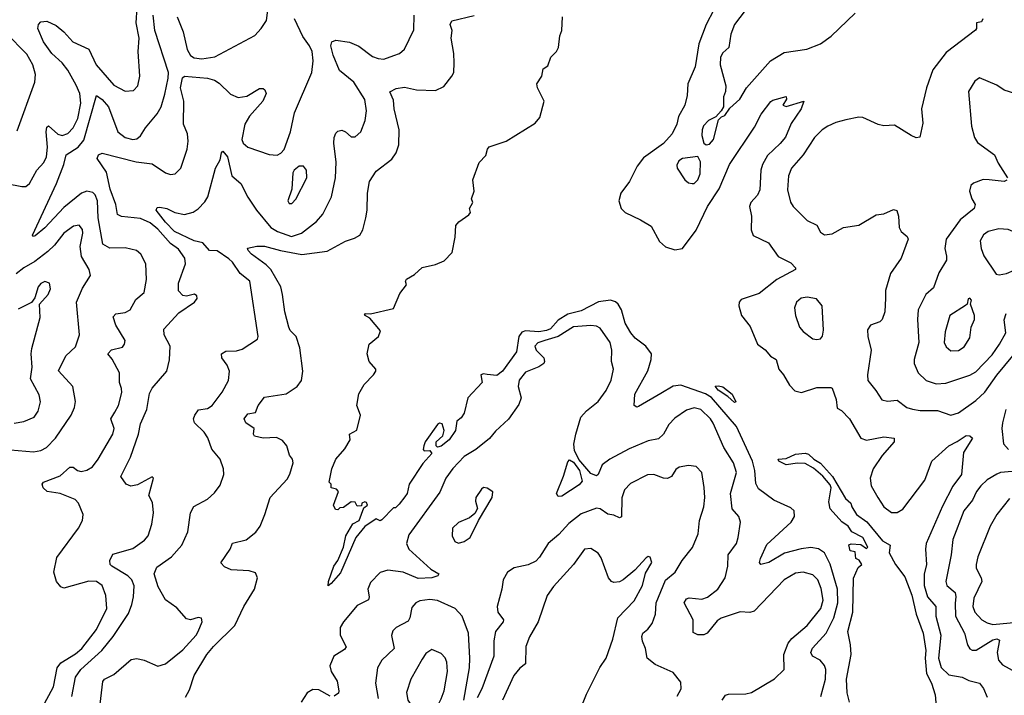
# Model space of a CAD drawing. Extents: x 1468344 to 1613994, y 525695 to 643861.
# Tile 386 of 427: x 1584754 to 1589894, y 600481 to 604011. Entities that reach past the tile are written whole.
import ezdxf

# ---------------------------------------------------------------- set-up
doc = ezdxf.new("R2010")
doc.units = 0

msp = doc.modelspace()

# ---------------------------------------------------------------- linework, layer by layer
at = {"layer": '0CON10XD'}
for points in [[(1584685, 603155.7), (1584765, 603139.2), (1584785, 603140), (1584804.2, 603155), (1584843.1, 603225), (1584879.5, 603265), (1584893.8, 603295), (1584899.4, 603345), (1584891.2, 603425), (1584895, 603450), (1584905, 603455.8), (1584952.3, 603412.3), (1584975, 603405.4), (1585005, 603416.7), (1585032.2, 603445), (1585056.5, 603495), (1585072.2, 603575), (1585067.1, 603625), (1585049.3, 603669.3), (1585005, 603746.9), (1584974.7, 603785), (1584921.8, 603835), (1584877.2, 603895), (1584848.9, 603965), (1584852, 603985), (1584865, 603998.8), (1584895, 604002.5), (1584945, 603980.4), (1584985, 603948.2), (1585031.5, 603895), (1585115, 603856.9), (1585152.7, 603775), (1585245, 603669.5), (1585305, 603637.1), (1585348.3, 603641.7), (1585370.8, 603665), (1585380.5, 603715), (1585372.3, 603845), (1585377.5, 603915), (1585362.1, 603995), (1585366.5, 604075)], [(1585575.8, 604025.8), (1585607.6, 603947.6), (1585627.4, 603855), (1585645, 603824), (1585665, 603811.8), (1585704, 603806), (1585772.9, 603817.1), (1585981.7, 603928.3), (1586015, 603964), (1586042.9, 604007.1), (1586050.4, 604075)], [(1588569.4, 604095), (1588486.5, 603985), (1588466.2, 603935), (1588456, 603865), (1588425, 603838), (1588412.9, 603815), (1588410.8, 603775), (1588440, 603665), (1588438, 603635), (1588428.3, 603608.3), (1588427.5, 603555), (1588416.2, 603533.8), (1588387.5, 603502.5), (1588350, 603485), (1588324.5, 603455.5), (1588317.5, 603435), (1588315.8, 603405), (1588326.2, 603366.2), (1588337, 603357), (1588355, 603361.2), (1588375.7, 603385), (1588402.5, 603487.5), (1588417, 603503), (1588435, 603510), (1588462, 603548), (1588514, 603595), (1588548, 603655), (1588674.3, 603795.7), (1588745, 603838.9), (1588862.8, 603857.2), (1588935, 603884.7), (1588991.1, 603925), (1589115, 604044.7)], [(1584870.8, 600415), (1584930.8, 600525), (1584948.9, 600625), (1584968.8, 600651.2), (1585045, 600696.9), (1585078.8, 600725), (1585154.6, 600825), (1585208.2, 600935), (1585203.1, 601003.1), (1585184.4, 601055), (1585155, 601076.4), (1585115, 601077.5), (1584985, 601040), (1584967.9, 601047.9), (1584945.6, 601075), (1584932.2, 601125), (1584948.3, 601201.7), (1585061.2, 601355), (1585080.9, 601395), (1585084.4, 601425), (1585060.6, 601485), (1585043.8, 601503.8), (1584965, 601534.5), (1584896.7, 601545), (1584875.8, 601565), (1584871.2, 601585), (1584877.5, 601595), (1584965, 601627.3), (1585015, 601673.3), (1585032.8, 601672.8), (1585055.4, 601655.4), (1585075, 601650.8), (1585105, 601656.9), (1585133.5, 601675), (1585163.8, 601715), (1585240.8, 601845), (1585247.7, 601875), (1585230, 601925), (1585250.1, 601959.9), (1585268.9, 601995), (1585286.3, 602063.7), (1585285.5, 602084.5), (1585274.4, 602115.6), (1585274.5, 602165), (1585237.4, 602237.4), (1585213.8, 602265), (1585233.4, 602286.6), (1585290.5, 602299.5), (1585301.2, 602315), (1585304, 602335), (1585255.4, 602415), (1585241.7, 602458.3), (1585255.5, 602474.5), (1585305, 602480.8), (1585331.4, 602495), (1585360.3, 602549.7), (1585404.5, 602585.5), (1585416.3, 602653.7), (1585411.9, 602735), (1585385.4, 602785.4), (1585363.3, 602805), (1585305, 602818.1), (1585225, 602817.1), (1585187.5, 602837.5), (1585163.9, 602975), (1585159.3, 603065), (1585148, 603095), (1585135, 603108.8), (1585105, 603115.3), (1585076.9, 603105), (1584985, 603030), (1584885, 602923.8), (1584835, 602881.9), (1584825, 602878.8), (1584820.8, 602885), (1584946.7, 603155), (1584984.8, 603255), (1584996.1, 603305), (1585059.6, 603345), (1585088, 603382), (1585154.6, 603615.4), (1585185, 603593.3), (1585217.1, 603555), (1585266.9, 603425), (1585305, 603395.6), (1585345, 603384.4), (1585365, 603389.2), (1585385, 603404), (1585410.6, 603445), (1585471.3, 603518.7), (1585491.8, 603555), (1585512.3, 603622.3), (1585529.7, 603705), (1585530.5, 603735), (1585459.8, 603955), (1585450, 604035)], [(1585619.3, 600470.7), (1585639.7, 600510.3), (1585665.2, 600584.8), (1585730.4, 600695), (1585765, 600736.7), (1585877.1, 600845), (1585923.8, 600945), (1585979.5, 601035), (1585995.5, 601095), (1585985, 601121.4), (1585952.2, 601132.2), (1585857.3, 601137.3), (1585822.7, 601152.7), (1585803.9, 601173.9), (1585853.1, 601245), (1585865, 601276.2), (1585936.9, 601293.1), (1585986.3, 601333.7), (1586008.6, 601365), (1586034.3, 601425), (1586060.8, 601515), (1586149.7, 601610.3), (1586164.3, 601635.7), (1586180.8, 601695), (1586178, 601715), (1586162.9, 601735), (1586148.1, 601785), (1586125, 601812.5), (1586095, 601828.1), (1586025, 601824.4), (1585980, 601835), (1585974, 601845), (1585978, 601875), (1585934.4, 601904.4), (1585925.8, 601925), (1585945, 601951.4), (1585985, 601958.8), (1585998.9, 601995), (1586031.3, 602038.7), (1586145, 602055.8), (1586202, 602095), (1586224.5, 602125.5), (1586231.8, 602175), (1586216.7, 602296.7), (1586197.3, 602355), (1586166.5, 602386.5), (1586158.2, 602405), (1586138.2, 602485), (1586126.2, 602575), (1586116.7, 602615), (1586065.4, 602705.4), (1586040.4, 602730.4), (1585964.5, 602785), (1585946, 602805), (1585942.7, 602817.3), (1585992.3, 602827.7), (1586032.4, 602827.6), (1586115, 602804.1), (1586226.5, 602783.5), (1586358.5, 602801.5), (1586455, 602854.5), (1586500.9, 602869.1), (1586528.8, 602885), (1586545, 602912.5), (1586560.8, 602975), (1586567.5, 603015), (1586569.2, 603105), (1586580.8, 603165), (1586615, 603218.8), (1586697.4, 603282.6), (1586719.4, 603315), (1586733.8, 603356.2), (1586734.6, 603435), (1586708.2, 603545), (1586705, 603591.2), (1586686.2, 603633.8), (1586719.2, 603650.8), (1586762.1, 603657.9), (1586825, 603643.6), (1586925, 603640.6), (1586967.8, 603662.2), (1587010.8, 603715), (1587020.8, 603735), (1587021.9, 603785), (1587020.5, 603835), (1587005.8, 603915), (1587011.2, 603955), (1587000.8, 603985), (1587010, 604005), (1587127.3, 604032.7)], [(1586172.7, 602877.3), (1586225.6, 602895), (1586303.7, 602956.4), (1586335.8, 602994.2), (1586380.9, 603085), (1586402.2, 603185), (1586406.7, 603266.7), (1586393.1, 603365), (1586395.6, 603395), (1586405, 603418.8), (1586415, 603428.6), (1586435, 603433.1), (1586455, 603424.4), (1586485, 603399.1), (1586505, 603399.6), (1586534.5, 603425), (1586557.3, 603485), (1586563.8, 603535), (1586555, 603594), (1586497.7, 603685), (1586422.9, 603745), (1586390.9, 603825), (1586378.8, 603875), (1586383.3, 603895), (1586405, 603903.3), (1586475, 603893.8), (1586525, 603872.3), (1586595, 603819.3), (1586625, 603807.3), (1586655, 603805.4), (1586707.1, 603822.9), (1586736.2, 603835), (1586763.4, 603856.6), (1586812.2, 603957.8), (1586813.8, 604035)], [(1588936.1, 600475), (1588961.4, 600565), (1588961.8, 600615), (1588956.1, 600636.1), (1588933.3, 600665), (1588892.2, 600685), (1588884.7, 600705), (1588893.4, 600726.5), (1588963.7, 600805), (1589004.6, 600885.4), (1589025.8, 600965), (1589022.8, 601035), (1588985, 601166.4), (1588955, 601226.2), (1588925, 601246.8), (1588885, 601252.5), (1588833, 601247), (1588747, 601223), (1588665, 601175.7), (1588622.5, 601165), (1588616.7, 601175), (1588621.1, 601195), (1588655, 601269.2), (1588780.8, 601385), (1588798.5, 601415), (1588797.1, 601445), (1588780.2, 601460.2), (1588691.2, 601501.2), (1588610.5, 601560.5), (1588597.2, 601587.2), (1588591.2, 601655), (1588579.5, 601705), (1588496.8, 601885), (1588365, 602036.5), (1588335, 602056.1), (1588205, 602100.9), (1588165, 602095.4), (1588101.9, 602058.1), (1587985, 601989.2), (1587975, 601986.2), (1587961.2, 601995), (1587964.6, 602055), (1588034, 602176), (1588050.4, 602235), (1588052.2, 602265), (1588023.3, 602305), (1587966.4, 602346.4), (1587944.2, 602374.2), (1587915.2, 602425), (1587895, 602494.2), (1587878.8, 602525), (1587865, 602537.5), (1587837.5, 602545), (1587775, 602536), (1587685, 602488.9), (1587615, 602473.1), (1587565, 602440.2), (1587525, 602395.6), (1587505, 602386.2), (1587465, 602380), (1587395, 602385.5), (1587375, 602377.9), (1587360, 602355), (1587347.8, 602275), (1587274.1, 602175), (1587245, 602151.9), (1587195, 602156.6), (1587175, 602160), (1587161.2, 602155), (1587167.8, 602115), (1587094.2, 602035), (1587074.4, 601955), (1587058.9, 601931.1), (1587036, 601914), (1587029.4, 601865), (1586995.6, 601815), (1586955, 601782.9), (1586935, 601777.5), (1586927.5, 601785), (1586927.5, 601805), (1586963, 601837), (1586970, 601865), (1586959.5, 601899.5), (1586945, 601902), (1586934.5, 601895), (1586870, 601805), (1586863.1, 601785), (1586860, 601765), (1586865, 601757.5), (1586895, 601760), (1586906.2, 601745), (1586858.3, 601691.7), (1586786.7, 601585), (1586776, 601535), (1586765, 601517.5), (1586735, 601480), (1586715, 601460), (1586705, 601460), (1586645, 601397.5), (1586635, 601392.5), (1586615, 601402.5), (1586555, 601363.8), (1586508, 601305), (1586429.2, 601120.8), (1586379.2, 601065), (1586365, 601052.5), (1586366.2, 601075), (1586394.3, 601155), (1586414.3, 601185), (1586444.3, 601255), (1586456.9, 601315), (1586492.4, 601377.6), (1586525.8, 601394.2), (1586550, 601460), (1586568.8, 601475), (1586565, 601487.5), (1586555, 601492.5), (1586540, 601485), (1586538.3, 601471.7), (1586515, 601470), (1586505, 601490), (1586485, 601492.5), (1586445, 601462.5), (1586425, 601460), (1586415, 601450), (1586401.7, 601451.7), (1586392.5, 601475), (1586417.5, 601545), (1586408.3, 601558.3), (1586380, 601565), (1586380, 601585), (1586370, 601595), (1586384.2, 601665), (1586403.8, 601715), (1586451.7, 601768.3), (1586480, 601815), (1586476.2, 601845), (1586513.9, 601866.1), (1586532.5, 601945), (1586513.8, 601995), (1586525, 602056.7), (1586552.9, 602105), (1586601.2, 602155), (1586612.5, 602175), (1586612.5, 602185), (1586577.5, 602225), (1586567.5, 602265), (1586577.5, 602315), (1586627.5, 602355), (1586637.5, 602385), (1586581.7, 602451.7), (1586553.6, 602466.4), (1586560, 602475), (1586585, 602473.3), (1586705, 602502.5), (1586739.3, 602580.7), (1586772.5, 602625), (1586767.5, 602645), (1586772.5, 602655), (1586815, 602680), (1586855, 602716.7), (1586925, 602731.2), (1586969.7, 602750.3), (1587012.5, 602795), (1587026.7, 602875), (1587030, 602935), (1587046.1, 602953.9), (1587099.3, 602990.7), (1587107, 603003), (1587102.5, 603025), (1587120, 603055), (1587112.5, 603075), (1587126.7, 603115), (1587120, 603175), (1587153.3, 603265), (1587188.3, 603301.7), (1587196.7, 603335), (1587205, 603346.2), (1587293.6, 603376.4), (1587445, 603470), (1587469.5, 603500.5), (1587491.2, 603585), (1587456.7, 603655), (1587453.3, 603675), (1587480, 603715), (1587486.7, 603753.3), (1587510.7, 603769.3), (1587526.7, 603815), (1587555.8, 603844.2), (1587566.2, 603865), (1587574.2, 603925.8), (1587583.8, 603955), (1587588, 604025)], [(1588377, 604063), (1588338.1, 603985), (1588300.3, 603885), (1588281.2, 603765), (1588241.9, 603675), (1588239.4, 603615), (1588226.7, 603565), (1588194.2, 603505), (1588184.4, 603465), (1588160, 603415), (1588115, 603364.7), (1588010.6, 603289.4), (1587977.4, 603245), (1587936.8, 603165), (1587892.4, 603105), (1587882.4, 603065), (1587893.9, 603023.9), (1587915, 603004.1), (1587994.5, 602964.5), (1588051.2, 602931.2), (1588095, 602852.2), (1588125, 602823.3), (1588175, 602808.6), (1588215, 602815.6), (1588285, 602911.8), (1588345.4, 603034.6), (1588405, 603126.9), (1588459.2, 603255), (1588590.3, 603449.7), (1588625, 603516.7), (1588675, 603583.8), (1588685, 603591.2), (1588755, 603610), (1588756.7, 603595), (1588737.5, 603565), (1588755, 603556.7), (1588847.5, 603585), (1588833.3, 603545), (1588781.5, 603468.5), (1588752.7, 603397.3), (1588725, 603364), (1588658.7, 603301.3), (1588631.1, 603255), (1588623.3, 603225), (1588617.7, 603122.3), (1588605, 603094.4), (1588570.5, 603055), (1588563.6, 603035), (1588573.8, 602985), (1588572.1, 602912.1), (1588583.8, 602883.8), (1588663.8, 602845), (1588714.1, 602774.1), (1588780.3, 602740.3), (1588804, 602715), (1588803.8, 602705), (1588706.9, 602653.1), (1588615, 602580.8), (1588521.2, 602548.8), (1588510.6, 602535), (1588507.8, 602515), (1588522.2, 602465), (1588568.3, 602408.3), (1588605, 602316), (1588645, 602285.6), (1588673.4, 602253.4), (1588704, 602235), (1588716.7, 602185), (1588741.5, 602155), (1588772, 602102), (1588800.9, 602070.9), (1588835, 602062.2), (1588915, 602088.9), (1588989.5, 602089.5), (1588996, 602085), (1589015.8, 602025.8), (1589021.2, 601981.2), (1589045, 601968.8), (1589085.7, 601925), (1589145, 601824), (1589175, 601814.5), (1589265, 601830.9), (1589319.2, 601825), (1589318.5, 601805), (1589256.6, 601733.4), (1589209.2, 601665), (1589194.6, 601615.4), (1589199.2, 601575), (1589233.4, 601515), (1589266.2, 601465), (1589305.3, 601435.3), (1589335, 601435.4), (1589365, 601453.1), (1589478.7, 601605), (1589516.1, 601705), (1589605, 601783.9), (1589647.7, 601807.7), (1589695, 601838), (1589715, 601837.5), (1589728.8, 601825), (1589681.2, 601748.8), (1589670, 601635), (1589625, 601573.1), (1589571.5, 601468.5), (1589487, 601275), (1589482.8, 601245), (1589487.5, 601165), (1589476.2, 601113.8), (1589475.2, 601055), (1589493.4, 600995), (1589537.1, 600945), (1589537.2, 600895), (1589562.5, 600795), (1589551.3, 600675), (1589565, 600625.6), (1589605, 600588.8), (1589675, 600575.6), (1589708.7, 600558.7), (1589764.5, 600544.5), (1589785, 600516), (1589805, 600470.8)], [(1585025.2, 600474.8), (1585044.6, 600575), (1585073.2, 600615), (1585182.7, 600715), (1585241.4, 600788.6), (1585322, 600908), (1585340, 600955), (1585347.5, 600995), (1585352.1, 601052.1), (1585339.6, 601085), (1585317.9, 601105), (1585235.4, 601155), (1585226, 601165), (1585224, 601185), (1585240.9, 601219.1), (1585345, 601248.8), (1585405, 601292), (1585424.3, 601315), (1585443.1, 601375), (1585452.7, 601435), (1585447.9, 601487.9), (1585428, 601525), (1585452.5, 601615), (1585445, 601622.5), (1585369.3, 601580.7), (1585334.4, 601574.4), (1585308.8, 601585), (1585282.5, 601625), (1585331.5, 601725), (1585374.7, 601845), (1585385, 601900), (1585416.8, 601975), (1585432, 602058), (1585445.8, 602085), (1585522.5, 602175), (1585536.6, 602233.4), (1585540, 602305), (1585507.5, 602365), (1585506.9, 602393.1), (1585585, 602480), (1585666.7, 602535), (1585680, 602555), (1585678.3, 602568.3), (1585666.1, 602576.1), (1585625, 602566), (1585605, 602570), (1585583.1, 602595), (1585582.5, 602635), (1585619.5, 602735), (1585615.5, 602765), (1585582.6, 602812.6), (1585541.8, 602841.8), (1585475, 602915.7), (1585435, 602949.8), (1585385, 602972.4), (1585285, 602982.7), (1585265, 602992.9), (1585255.9, 603045), (1585226.5, 603125), (1585207.7, 603215), (1585158.9, 603285), (1585164.6, 603305.4), (1585185, 603313.3), (1585361.6, 603268.4), (1585445, 603257.1), (1585515, 603210.6), (1585541.9, 603201.9), (1585565, 603206), (1585595.7, 603235), (1585628.5, 603335), (1585633.7, 603376.3), (1585629.6, 603415), (1585608.9, 603465), (1585611, 603585), (1585593.2, 603655), (1585603.8, 603706.2), (1585615, 603716.2), (1585735, 603705.9), (1585770, 603695), (1585795, 603679.1), (1585855, 603622.5), (1585895, 603604.2), (1585939.3, 603610.7), (1586005, 603650.8), (1586025, 603650.8), (1586034.4, 603644.4), (1586040.5, 603625), (1586023.8, 603585), (1585953.1, 603506.9), (1585928.9, 603465), (1585914.1, 603385), (1585921.1, 603365), (1585945.4, 603345.4), (1586055.7, 603305.7), (1586097.3, 603302.7), (1586117.3, 603312.7), (1586135, 603332.5), (1586166.9, 603425), (1586188.5, 603525), (1586278.7, 603735), (1586285.3, 603795.3), (1586280.4, 603845), (1586266.7, 603875), (1586232.3, 603922.3), (1586188.1, 604015)], [(1589782.5, 604015), (1589775, 604000), (1589750, 603995), (1589750, 603965), (1589743.2, 603956.8), (1589591.1, 603838.9), (1589521.7, 603748.3), (1589487.8, 603655), (1589461.8, 603545), (1589469.2, 603470.8), (1589453, 603397), (1589435, 603393.8), (1589407.5, 603405), (1589320.3, 603460.3), (1589265, 603456.7), (1589235, 603462.9), (1589155, 603500), (1589135, 603501.3), (1589067.3, 603487.3), (1589015, 603474), (1588973.1, 603455), (1588943.5, 603435), (1588903.6, 603395), (1588844.8, 603305.2), (1588782.9, 603235), (1588767.9, 603195), (1588761.8, 603121.8), (1588777.6, 603057.6), (1588791.4, 603035), (1588865, 602962.2), (1588915, 602936.9), (1588935, 602900), (1588955, 602886.9), (1588995, 602891.9), (1589054.6, 602925.4), (1589135, 602937.8), (1589225, 602992), (1589265, 602996.2), (1589315, 603018.8), (1589333.9, 603013.9), (1589342, 602985), (1589346, 602925), (1589356, 602905), (1589387.9, 602877.9), (1589392, 602865), (1589356.7, 602765), (1589299.4, 602685), (1589274.6, 602595.4), (1589273.5, 602556.5), (1589270.6, 602485), (1589256.9, 602445), (1589245, 602433.1), (1589196, 602415), (1589180.3, 602389.7), (1589181.1, 602355), (1589200, 602285), (1589180, 602155), (1589182.2, 602125), (1589224, 602074), (1589254.6, 602024.6), (1589285, 602017.1), (1589335, 602022.7), (1589385, 601985.5), (1589415.3, 601975.3), (1589455, 601969.3), (1589545, 601969.3), (1589614.5, 601944.5), (1589655, 601957.5), (1589745, 602020.9), (1589792.2, 602065), (1589855, 602153.4), (1590055, 602396)], [(1584740.5, 603429.5), (1584832.7, 603685), (1584836.5, 603725), (1584821.8, 603775), (1584791.3, 603831.3), (1584681.7, 603941.7)], [(1589977.2, 603617.2), (1589893.4, 603643.4), (1589855, 603669.2), (1589765, 603706.7), (1589741.2, 603688.8), (1589708, 603635), (1589722.9, 603455), (1589738.6, 603395), (1589755, 603369.2), (1589842.5, 603305), (1589861.7, 603261.7), (1589911.2, 603185)], [(1585170, 600405), (1585187.5, 600552.5), (1585196, 600565), (1585245, 600588.9), (1585335, 600668.1), (1585365, 600672.9), (1585404.3, 600664.3), (1585475, 600633.3), (1585515, 600646.2), (1585605, 600718.6), (1585674.3, 600795), (1585685.6, 600815), (1585705.7, 600865), (1585703.8, 600883.8), (1585685, 600887.1), (1585645, 600876), (1585625, 600881.2), (1585575, 600938.8), (1585515, 600979.2), (1585477, 601047), (1585455.3, 601115), (1585470.2, 601149.8), (1585546.2, 601203.8), (1585600, 601265), (1585630.9, 601335), (1585645.9, 601434.1), (1585663.1, 601466.9), (1585733.8, 601506.2), (1585771.7, 601538.3), (1585800.7, 601579.3), (1585819.4, 601635), (1585818.1, 601665), (1585801.1, 601715), (1585757.2, 601767.2), (1585735.6, 601825.6), (1585717.1, 601855), (1585666.9, 601905), (1585661.4, 601925), (1585667.5, 601945), (1585687.5, 601972.5), (1585735, 601980), (1585758.2, 601995), (1585811.1, 602065), (1585843.1, 602125), (1585848.9, 602175), (1585837.5, 602205), (1585809.4, 602245), (1585807.5, 602265), (1585830.8, 602279.2), (1585885, 602280), (1585915, 602289.2), (1585995, 602342.5), (1585999.4, 602355), (1585955.8, 602645), (1585905.3, 602685.3), (1585865, 602744.5), (1585845, 602762.1), (1585785, 602803.3), (1585745, 602804.6), (1585710.4, 602845), (1585665, 602855.2), (1585561.9, 602905), (1585515, 602952.2), (1585467.1, 603015), (1585470.9, 603029.1), (1585485, 603031.8), (1585522.5, 603025), (1585564, 603004), (1585615, 602992.9), (1585660, 603005), (1585685, 603022.2), (1585720.5, 603059.5), (1585735.5, 603085), (1585776.9, 603235), (1585800.8, 603279.2), (1585806.7, 603315), (1585815, 603324.4), (1585838.4, 603295), (1585861.8, 603195), (1585907.7, 603155), (1585944.3, 603084.3), (1585990, 603015), (1586065.5, 602925), (1586099.4, 602905), (1586172.7, 602877.3)], [(1588265, 603154.2), (1588275, 603155.8), (1588295, 603174), (1588306.9, 603205), (1588307.5, 603267.5), (1588295, 603296.7), (1588215, 603285.7), (1588195, 603273.3), (1588185, 603250), (1588186.7, 603235), (1588226.2, 603175), (1588245, 603158), (1588265, 603154.2)], [(1586175, 603050), (1586195, 603072.5), (1586253.1, 603185), (1586251.4, 603225), (1586235, 603246.2), (1586212.5, 603245), (1586186.7, 603225), (1586179.5, 603210.5), (1586174.2, 603125), (1586154.3, 603065), (1586161.2, 603051.2), (1586175, 603050)], [(1589907.7, 603172.3), (1589894, 603166), (1589815, 603174.4), (1589783.8, 603176.2), (1589733.2, 603156.8), (1589720, 603145), (1589712.9, 603115), (1589724.3, 603075), (1589741.4, 603045), (1589737.1, 603025), (1589663.3, 602965), (1589590, 602865), (1589583.5, 602815), (1589593.1, 602775), (1589591.9, 602755), (1589552.1, 602687.9), (1589525, 602610), (1589484.7, 602575.2), (1589445.4, 602495), (1589440.8, 602445), (1589448.2, 602325), (1589424.5, 602235.5), (1589424.4, 602215), (1589445.3, 602165.3), (1589485.8, 602125), (1589538.5, 602108.5), (1589588.8, 602111.2), (1589715, 602152.8), (1589745, 602170.4), (1589830.3, 602259.7), (1589870, 602315), (1589902.5, 602375), (1589893.1, 602443.1), (1589904.5, 602475)], [(1584705, 601763.8), (1584825, 601752.2), (1584865, 601760.4), (1584894.3, 601775), (1584941.5, 601825), (1585023.3, 601945), (1585040, 601985), (1585045.8, 602015.8), (1585031.1, 602095), (1584956.4, 602176.4), (1584994.5, 602255), (1585045, 602301.9), (1585065.5, 602365), (1585050.7, 602535), (1585081.4, 602608.6), (1585124.3, 602675), (1585116.9, 602705), (1585076.6, 602773.4), (1585068.7, 602825), (1585083.2, 602895), (1585080.9, 602915), (1585065, 602937.1), (1585035, 602931.8), (1584984.8, 602895.2), (1584935, 602833.1), (1584899.9, 602800.1), (1584832.8, 602747.3), (1584775, 602714.2), (1584735, 602683.1)], [(1589868, 602678), (1589905, 602684.5), (1589945, 602702.9), (1589969.6, 602730.4), (1589986.5, 602785), (1589982.9, 602865), (1589959.2, 602895), (1589915, 602915.4), (1589865, 602918.7), (1589810, 602905), (1589785, 602886.7), (1589768.5, 602855), (1589773.6, 602815), (1589787.4, 602777.4), (1589851.9, 602681.9), (1589868, 602678)], [(1584725, 601902.5), (1584775, 601911.9), (1584828.8, 601935), (1584850.8, 601965), (1584862.9, 602015), (1584855, 602050), (1584810.9, 602135), (1584819.1, 602195), (1584813.3, 602265), (1584817.1, 602292.9), (1584860, 602455), (1584857.5, 602525), (1584903.1, 602575), (1584914.5, 602605), (1584908.6, 602635), (1584885, 602642.2), (1584865, 602632.2), (1584850, 602615), (1584832, 602558), (1584816.2, 602533.8), (1584745, 602498)], [(1588915, 602339.2), (1588935, 602344), (1588945, 602357.5), (1588951.2, 602388.8), (1588944.2, 602515), (1588913.2, 602553.2), (1588865, 602561.1), (1588833.7, 602556.3), (1588809.2, 602535), (1588799.4, 602505), (1588804.6, 602464.6), (1588825.7, 602405), (1588845, 602381.4), (1588895, 602344.2), (1588915, 602339.2)], [(1589615, 602280), (1589655, 602282.5), (1589685, 602301.9), (1589715, 602348.8), (1589721.9, 602405), (1589738.9, 602445), (1589738.9, 602465), (1589717.5, 602525), (1589723.3, 602545), (1589715, 602556), (1589705, 602552.5), (1589700, 602525), (1589692, 602518), (1589609.2, 602465), (1589585, 602380), (1589580.5, 602325), (1589591.3, 602301.3), (1589615, 602280)], [(1588142.7, 601895), (1588115, 601845.6), (1588089.2, 601820.8), (1588035, 601810), (1587935, 601769.6), (1587835.7, 601715), (1587795.6, 601685), (1587774.5, 601635.5), (1587765, 601627.1), (1587735, 601640), (1587672.7, 601712.7), (1587650.1, 601760.1), (1587647.5, 601792.5), (1587656.5, 601845), (1587684.2, 601935), (1587712.6, 601967.4), (1587774.6, 602015.4), (1587816.2, 602073.8), (1587842.4, 602127.6), (1587854.2, 602184.2), (1587843.3, 602225), (1587844.6, 602285), (1587837.1, 602325), (1587785, 602398.6), (1587765, 602408.9), (1587735, 602413.6), (1587645, 602406.6), (1587565.1, 602354.9), (1587495.2, 602335.2), (1587458.3, 602321.7), (1587443.8, 602305), (1587450.4, 602285), (1587490.9, 602245), (1587494.5, 602225), (1587489.5, 602215), (1587465, 602196.9), (1587395, 602169.2), (1587361.7, 602128.3), (1587356.2, 602095), (1587371.8, 602035), (1587359.5, 602000.5), (1587305, 601922.9), (1587238.1, 601861.9), (1587207.3, 601822.7), (1587135, 601765.5), (1587075, 601729.1), (1587014.8, 601665.2), (1586978.8, 601615), (1586948.1, 601541.9), (1586785, 601319.2), (1586773.5, 601275), (1586785.6, 601245), (1586900.5, 601140.5), (1586941.2, 601115), (1586936.7, 601105), (1586905, 601094.2), (1586835, 601092), (1586755, 601125.2), (1586675, 601134.7), (1586635, 601123.1), (1586585, 601070), (1586571.3, 601035), (1586578.2, 600995), (1586575, 600980), (1586515, 600950.5), (1586443.5, 600865), (1586426.4, 600835), (1586427.7, 600795), (1586457.8, 600735), (1586449.4, 600720.6), (1586394.4, 600685), (1586372.5, 600635), (1586380, 600605), (1586411.4, 600555), (1586420.6, 600505), (1586417.4, 600492.6), (1586395, 600477.1)], [(1588485, 602010), (1588451.6, 602041.6), (1588400, 602075), (1588384.3, 602095.7), (1588401.5, 602098.5), (1588425, 602092.7), (1588474.2, 602055), (1588492.5, 602015), (1588485, 602010)], [(1588420.5, 600455), (1588437.9, 600482.1), (1588455, 600487.7), (1588545, 600488.4), (1588575, 600495.4), (1588695, 600566.5), (1588744.4, 600615), (1588743.6, 600693.6), (1588766.1, 600753.9), (1588785, 600777.9), (1588865, 600845.5), (1588936.6, 600935), (1588948.1, 600978.1), (1588938.8, 601038.8), (1588920.8, 601085), (1588895, 601110), (1588845, 601124.7), (1588805, 601119.3), (1588745, 601083.6), (1588588.6, 600921.4), (1588565, 600913.3), (1588515, 600917.3), (1588415.9, 600884.1), (1588395, 600870.6), (1588343.6, 600806.4), (1588326.1, 600796.1), (1588295, 600796.7), (1588269.2, 600809.2), (1588269.5, 600875), (1588223.3, 600965), (1588235, 600984.3), (1588249.6, 600990.4), (1588315, 600983.2), (1588345, 600994.6), (1588398.5, 601035), (1588437.3, 601095), (1588451.6, 601155), (1588452.1, 601215), (1588495.4, 601275), (1588505.3, 601304.7), (1588516.7, 601385), (1588508.6, 601415), (1588473.8, 601455), (1588464.2, 601535), (1588496.5, 601645), (1588480.7, 601695), (1588429.3, 601775), (1588375, 601902.2), (1588360, 601925), (1588309.4, 601975), (1588275, 601982.5), (1588235, 601970), (1588175, 601928.5), (1588142.7, 601895)], [(1589902.8, 601975), (1589884.1, 601905), (1589881.6, 601875), (1589889.5, 601795), (1589915.6, 601765)], [(1587565, 601520), (1587556.2, 601535), (1587593.3, 601626.7), (1587615, 601701.2), (1587625, 601710.6), (1587645, 601698.6), (1587675.9, 601655.9), (1587690, 601600), (1587675, 601581.1), (1587585, 601521.4), (1587565, 601520)], [(1589085.8, 600445), (1589074.4, 600494.4), (1589070.6, 600565), (1589094.2, 600695), (1589092, 600745), (1589076.9, 600815), (1589103.6, 600915), (1589107, 601093), (1589131.7, 601148.3), (1589150, 601165), (1589136.4, 601186.4), (1589120, 601195), (1589115, 601230), (1589090, 601235), (1589083.3, 601266.7), (1589095, 601272.5), (1589145, 601268.8), (1589175, 601247.5), (1589182.5, 601255), (1589155.8, 601305), (1589097.5, 601335), (1589078.8, 601365), (1589046.9, 601386.9), (1588984.6, 601454.6), (1588977.8, 601492.2), (1588990.8, 601565), (1588985, 601580), (1588946.2, 601626.2), (1588897.3, 601667.3), (1588855, 601692.5), (1588815, 601694.5), (1588755, 601685.7), (1588717.5, 601705), (1588713.3, 601715), (1588755, 601717.5), (1588805, 601740), (1588855.5, 601745.5), (1588871.2, 601741.2), (1588899.2, 601715), (1588935, 601694.2), (1588997.8, 601625), (1589065, 601510), (1589093.3, 601485), (1589098.8, 601465), (1589123.3, 601425), (1589177, 601387), (1589258.5, 601288.5), (1589298.8, 601265), (1589292.9, 601225), (1589326, 601165), (1589375, 601100.8), (1589411.6, 601005), (1589434.7, 600905), (1589470.7, 600805), (1589484.1, 600715), (1589481.3, 600675), (1589488, 600595), (1589514.2, 600545), (1589533.9, 600483.9), (1589542.5, 600385)], [(1588186.7, 600476.7), (1588206.9, 600515), (1588205, 600548.8), (1588165, 600600), (1588071.7, 600641.7), (1588030, 600675), (1588021.9, 600725), (1588005, 600763.3), (1588001.8, 600788.2), (1588007.5, 600805), (1588033.8, 600826.2), (1588055, 600856), (1588073.1, 600905), (1588076.9, 600965), (1588125, 601083.3), (1588176.1, 601125), (1588212.1, 601185), (1588266.6, 601253.4), (1588295.5, 601325), (1588303.8, 601395), (1588326.2, 601465), (1588331.5, 601515), (1588327.4, 601567.4), (1588314.4, 601644.4), (1588285, 601676), (1588245, 601680.8), (1588197, 601673), (1588179.7, 601660.3), (1588156.6, 601623.4), (1588136.5, 601613.5), (1588115, 601615.5), (1588065, 601634.4), (1588032.3, 601632.3), (1587943, 601587), (1587912.2, 601555), (1587897, 601513), (1587895, 601413.3), (1587885, 601408), (1587855, 601421.9), (1587825, 601427.3), (1587785, 601455.3), (1587765, 601459.6), (1587685, 601429.6), (1587621.1, 601378.9), (1587568, 601322), (1587513.3, 601275), (1587467.7, 601202.3), (1587448.2, 601181.8), (1587407.9, 601162.1), (1587335, 601147.5), (1587300.6, 601125), (1587277.8, 601085), (1587271.5, 601035), (1587246.2, 600945), (1587250, 600915), (1587279.4, 600875), (1587278.1, 600865), (1587237.3, 600815), (1587229.2, 600765), (1587230, 600685), (1587166.2, 600515), (1587142.1, 600467.9)], [(1589935, 601650.9), (1589875.2, 601644.8), (1589855, 601637.1), (1589804, 601606), (1589771.2, 601575), (1589748.9, 601545), (1589728.9, 601501.1), (1589683.6, 601445), (1589624.8, 601295.2), (1589617.1, 601215), (1589588.2, 601075), (1589594.4, 601055), (1589637.6, 601017.6), (1589641.7, 600995), (1589637.4, 600962.6), (1589640.3, 600895), (1589686, 600805), (1589701.5, 600745), (1589715, 600724.3), (1589726.4, 600716.4), (1589746.8, 600716.8), (1589835, 600770), (1589856.2, 600776.2), (1589869.5, 600769.5), (1589856.5, 600705), (1589864.2, 600664.2), (1589885, 600640.4), (1589955, 600602.2)], [(1587045, 601276), (1587075, 601284.2), (1587106, 601305), (1587148.8, 601395), (1587221.2, 601515), (1587223.6, 601543.6), (1587195, 601563.3), (1587175, 601566.2), (1587165, 601558.8), (1587136, 601515), (1587134.2, 601495), (1587143.6, 601456.4), (1587129.5, 601430.5), (1587102, 601408), (1587045, 601383.8), (1587013.8, 601355), (1587012.5, 601315), (1587025, 601283.8), (1587045, 601276)], [(1589921.4, 601508.6), (1589855.3, 601425), (1589820.9, 601365), (1589756.9, 601205), (1589747.1, 601165), (1589747.3, 601145), (1589773.8, 601095), (1589776.2, 601075), (1589735, 600989.2), (1589730.3, 600945), (1589740.4, 600915), (1589777.5, 600875), (1589805, 600858.8), (1589835, 600851.1), (1590035, 600869.6)], [(1587680.5, 600405), (1587712.3, 600487.7), (1587783.1, 600626.9), (1587816, 600675), (1587850.5, 600775), (1587876.7, 600885), (1587962.5, 600975), (1588006.2, 601055), (1588020.9, 601119.1), (1588053.8, 601175), (1588045, 601202.5), (1588035, 601206.2), (1588025, 601200), (1587966.2, 601135), (1587905, 601084.4), (1587885, 601074.3), (1587855, 601070.8), (1587843.8, 601075), (1587827.5, 601095), (1587789.9, 601199.9), (1587774.1, 601224.1), (1587735, 601247.9), (1587702.5, 601245), (1587644.5, 601165), (1587540.6, 601049.4), (1587507.6, 601002.4), (1587461.5, 600865), (1587415, 600785.7), (1587395.5, 600735.5), (1587394.6, 600645.4), (1587365, 600622.1), (1587333.9, 600585), (1587275, 600456)], [(1587072.9, 600455), (1587101.6, 600625), (1587104.3, 600675.7), (1587097.6, 600805), (1587063.6, 600895), (1587026.9, 600935), (1586935, 600975.5), (1586895, 600981.5), (1586843.3, 600975), (1586821.2, 600965), (1586800.3, 600939.7), (1586790.6, 600885), (1586781.2, 600868.8), (1586718.8, 600835), (1586701.7, 600818.3), (1586695.8, 600794.2), (1586708.9, 600725), (1586644.4, 600665), (1586621.5, 600625), (1586610.9, 600545), (1586625.4, 600465)], [(1586845, 600390.9), (1586885, 600392.1), (1586915, 600406.7), (1586940.5, 600435), (1586955, 600462), (1586970.4, 600505), (1586987.3, 600605), (1586984.3, 600654.3), (1586975, 600676.7), (1586955, 600698.8), (1586905, 600720), (1586875, 600700), (1586855, 600669.2), (1586795.6, 600565), (1586773.6, 600495), (1586780, 600455), (1586800.6, 600425), (1586845, 600390.9)], [(1586375, 600476.9), (1586315, 600509.2), (1586285, 600512.1), (1586255, 600494.4), (1586223.8, 600445)]]:
    msp.add_lwpolyline(points, dxfattribs=at)

doc.saveas('drawing.dxf')
